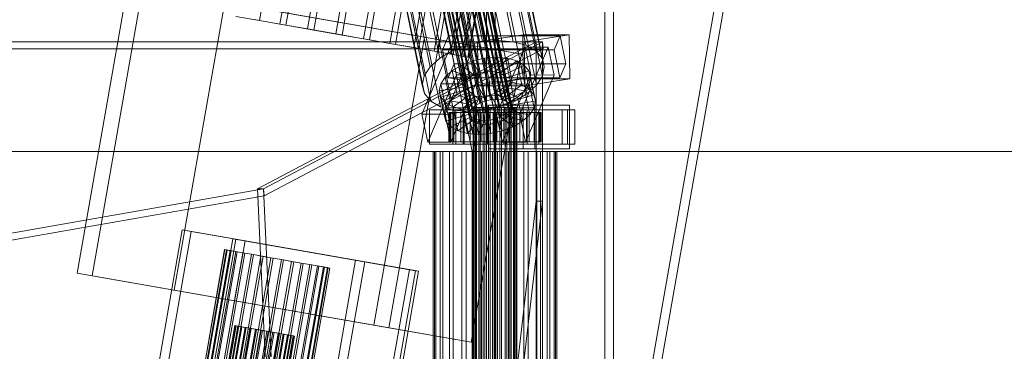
# Model space of a CAD drawing. Header units: millimetres. Extents: x -4395 to 65662, y -65530 to 6847.
# Tile 635 of 656: x 19931 to 20335, y -17952 to -17816. Entities that reach past the tile are written whole.
import ezdxf

# ---------------------------------------------------------------- set-up
doc = ezdxf.new("R2010")
doc.units = ezdxf.units.MM
for name, color, linetype, lineweight in [('superior_C02', 7, 'Continuous', 0), ('superior_C07', 7, 'Continuous', 0), ('superior_fines-r33-C07-C02', 7, 'Continuous', 0)]:
    doc.layers.add(name, color=color, linetype=linetype, lineweight=lineweight)

msp = doc.modelspace()

# ---------------------------------------------------------------- linework, layer by layer
at = {"layer": 'superior_C02'}
for p, q in [((20122.893, -17575), (20122.893, -18425)), ((20126.47, -18425), (20126.47, -17575)), ((20171.385, -18425), (20171.385, -17575)), ((20174.961, -17575), (20174.961, -18425)), ((20122.264, -17849.317), (20077.889, -17635.518)), ((20124.556, -17848.804), (20080.181, -17635.005)), ((20126.855, -17848.631), (20082.479, -17634.832)), ((20129.003, -17848.809), (20084.628, -17635.011)), ((20130.855, -17849.328), (20086.48, -17635.529)), ((20116.924, -17852.446), (20072.548, -17638.648)), ((20118.313, -17851.202), (20073.938, -17637.404)), ((20120.135, -17850.135), (20075.759, -17636.336)), ((20132.284, -17850.15), (20087.909, -17636.352)), ((20133.193, -17851.221), (20088.818, -17637.422)), ((20133.52, -17852.467), (20089.145, -17638.668)), ((20115.783, -17855.119), (20071.408, -17641.32)), ((20116.061, -17853.782), (20071.685, -17639.983)), ((20116.11, -17856.365), (20071.735, -17642.566)), ((20117.019, -17857.435), (20072.643, -17643.637)), ((20114.853, -17826.416), (20076.599, -17642.107)), ((20121.322, -17824.968), (20083.067, -17640.659)), ((20129.168, -17857.451), (20084.793, -17643.652)), ((20130.99, -17856.383), (20086.614, -17642.585)), ((20132.38, -17855.139), (20088.004, -17641.341)), ((20088.867, -17640.005), (20133.243, -17853.804)), ((20127.809, -17824.479), (20089.555, -17640.17)), ((20133.873, -17824.984), (20095.618, -17640.674)), ((20139.099, -17826.446), (20100.844, -17642.137)), ((20103.703, -17831.737), (20065.448, -17647.428)), ((20108.844, -17828.725), (20070.589, -17644.416)), ((20118.448, -17858.258), (20074.073, -17644.459)), ((20120.3, -17858.776), (20075.924, -17644.978)), ((20122.448, -17858.955), (20078.073, -17645.156)), ((20124.747, -17858.782), (20080.371, -17644.983)), ((20127.039, -17858.269), (20082.664, -17644.47)), ((20143.132, -17828.768), (20104.878, -17644.459)), ((20145.698, -17831.79), (20107.443, -17647.481)), ((20099.781, -17835.248), (20061.526, -17650.939)), ((20146.62, -17835.307), (20108.365, -17650.998)), ((20097.346, -17839.018), (20059.091, -17654.709)), ((20107.582, -17654.769), (20145.837, -17839.078)), ((20096.562, -17842.789), (20058.308, -17658.48)), ((20143.401, -17842.848), (20105.147, -17658.539)), ((20097.485, -17846.306), (20059.23, -17661.997)), ((20139.479, -17846.359), (20101.225, -17662.05)), ((20100.05, -17849.328), (20061.796, -17665.019)), ((20104.083, -17851.65), (20065.829, -17667.341)), ((20128.329, -17851.68), (20090.074, -17667.371)), ((20134.339, -17849.371), (20096.084, -17665.062)), ((20109.31, -17853.113), (20071.055, -17668.803)), ((20115.373, -17853.617), (20077.118, -17669.308)), ((20121.86, -17853.128), (20083.606, -17668.819)), ((20096.643, -17771.702), (20117.046, -17870)), ((20118.824, -17870), (20098.422, -17771.702)), ((20107.271, -17822.549), (20104.823, -17828.285)), ((20109.651, -17834.017), (20107.271, -17822.549)), ((20107.271, -17822.549), (20153.089, -17822.606)), ((20121.322, -17824.968), (20114.853, -17826.416)), ((20137.762, -17822.189), (20119.253, -17825.057)), ((20138.343, -17825.057), (20119.253, -17825.057)), ((20119.253, -17825.057), (20119.5, -17843.038)), ((20127.809, -17824.479), (20121.322, -17824.968)), ((20133.873, -17824.984), (20127.809, -17824.479)), ((20139.099, -17826.446), (20133.873, -17824.984)), ((20138.009, -17840.17), (20137.762, -17822.189)), ((20137.762, -17822.189), (20156.852, -17822.189)), ((20138.343, -17825.057), (20156.852, -17822.189)), ((20138.591, -17843.038), (20138.343, -17825.057)), ((20150.641, -17828.342), (20153.089, -17822.606)), ((20153.089, -17822.606), (20155.469, -17834.074)), ((20156.852, -17822.189), (20157.1, -17840.17)), ((20108.176, -17827.141), (20096.425, -17854.673)), ((20108.844, -17828.725), (20103.703, -17831.737)), ((20150.641, -17828.342), (20104.823, -17828.285)), ((20104.823, -17828.285), (20107.203, -17839.753)), ((20105.971, -17854.685), (20117.721, -17827.153)), ((20110.556, -17838.609), (20108.176, -17827.141)), ((20108.176, -17827.141), (20117.721, -17827.153)), ((20114.853, -17826.416), (20108.844, -17828.725)), ((20117.721, -17827.153), (20120.102, -17838.621)), ((20138.721, -17827.179), (20126.971, -17854.711)), ((20136.516, -17854.723), (20148.267, -17827.191)), ((20141.102, -17838.647), (20138.721, -17827.179)), ((20138.721, -17827.179), (20148.267, -17827.191)), ((20143.132, -17828.768), (20139.099, -17826.446)), ((20145.698, -17831.79), (20143.132, -17828.768)), ((20148.267, -17827.191), (20150.647, -17838.659)), ((20153.021, -17839.81), (20150.641, -17828.342)), ((20103.703, -17831.737), (20099.781, -17835.248)), ((20112.736, -17834.603), (20117.231, -17832.875)), ((20117.231, -17832.875), (20122.07, -17831.792)), ((20117.231, -17832.875), (20119.884, -17837.849)), ((20119.271, -17842.705), (20117.231, -17832.875)), ((20122.07, -17831.792), (20126.923, -17831.427)), ((20122.07, -17831.792), (20122.176, -17837.336)), ((20124.11, -17841.622), (20122.07, -17831.792)), ((20126.923, -17831.427), (20124.475, -17837.163)), ((20131.458, -17831.804), (20126.623, -17837.341)), ((20128.963, -17841.257), (20126.923, -17831.427)), ((20126.923, -17831.427), (20131.458, -17831.804)), ((20135.368, -17832.898), (20128.475, -17837.86)), ((20133.498, -17841.634), (20131.458, -17831.804)), ((20131.458, -17831.804), (20135.368, -17832.898)), ((20137.408, -17842.728), (20135.368, -17832.898)), ((20135.368, -17832.898), (20138.385, -17834.635)), ((20146.62, -17835.307), (20145.698, -17831.79)), ((20099.781, -17835.248), (20097.346, -17839.018)), ((20105.957, -17839.482), (20108.89, -17836.856)), ((20107.203, -17839.753), (20109.651, -17834.017)), ((20108.89, -17836.856), (20112.736, -17834.603)), ((20108.89, -17836.856), (20115.933, -17839.734)), ((20110.931, -17846.686), (20108.89, -17836.856)), ((20155.469, -17834.074), (20109.651, -17834.017)), ((20112.736, -17834.603), (20117.755, -17838.667)), ((20114.776, -17844.433), (20112.736, -17834.603)), ((20122.176, -17837.336), (20119.884, -17837.849)), ((20124.475, -17837.163), (20122.176, -17837.336)), ((20122.176, -17837.336), (20124.216, -17847.165)), ((20124.475, -17837.163), (20126.515, -17846.992)), ((20126.623, -17837.341), (20124.475, -17837.163)), ((20126.623, -17837.341), (20128.663, -17847.171)), ((20128.475, -17837.86), (20126.623, -17837.341)), ((20138.385, -17834.635), (20129.904, -17838.682)), ((20140.304, -17836.895), (20130.813, -17839.753)), ((20140.425, -17844.465), (20138.385, -17834.635)), ((20138.385, -17834.635), (20140.304, -17836.895)), ((20142.344, -17846.725), (20140.304, -17836.895)), ((20140.304, -17836.895), (20140.994, -17839.526)), ((20145.837, -17839.078), (20146.62, -17835.307)), ((20155.469, -17834.074), (20153.021, -17839.81)), ((20097.346, -17839.018), (20096.562, -17842.789)), ((20098.806, -17866.141), (20110.556, -17838.609)), ((20104.135, -17842.302), (20105.957, -17839.482)), ((20105.957, -17839.482), (20114.543, -17840.978)), ((20107.997, -17849.312), (20105.957, -17839.482)), ((20107.203, -17839.753), (20153.021, -17839.81)), ((20120.102, -17838.621), (20108.351, -17866.153)), ((20120.102, -17838.621), (20110.556, -17838.609)), ((20114.543, -17840.978), (20113.68, -17842.314)), ((20115.933, -17839.734), (20114.543, -17840.978)), ((20114.543, -17840.978), (20116.584, -17850.808)), ((20117.755, -17838.667), (20115.933, -17839.734)), ((20115.933, -17839.734), (20117.973, -17849.564)), ((20119.884, -17837.849), (20117.755, -17838.667)), ((20117.755, -17838.667), (20119.795, -17848.497)), ((20124.11, -17841.622), (20119.271, -17842.705)), ((20138.009, -17840.17), (20119.5, -17843.038)), ((20119.884, -17837.849), (20121.924, -17847.679)), ((20128.963, -17841.257), (20124.11, -17841.622)), ((20124.216, -17847.165), (20124.11, -17841.622)), ((20126.515, -17846.992), (20128.963, -17841.257)), ((20128.475, -17837.86), (20130.515, -17847.689)), ((20129.904, -17838.682), (20128.475, -17837.86)), ((20128.663, -17847.171), (20133.498, -17841.634)), ((20133.498, -17841.634), (20128.963, -17841.257)), ((20129.351, -17866.179), (20141.102, -17838.647)), ((20129.904, -17838.682), (20131.944, -17848.512)), ((20130.813, -17839.753), (20129.904, -17838.682)), ((20130.813, -17839.753), (20132.853, -17849.583)), ((20131.14, -17840.999), (20130.813, -17839.753)), ((20130.862, -17842.335), (20131.14, -17840.999)), ((20140.994, -17839.526), (20131.14, -17840.999)), ((20131.14, -17840.999), (20133.18, -17850.829)), ((20137.408, -17842.728), (20133.498, -17841.634)), ((20157.1, -17840.17), (20138.009, -17840.17)), ((20157.1, -17840.17), (20138.591, -17843.038)), ((20150.647, -17838.659), (20138.897, -17866.191)), ((20140.994, -17839.526), (20140.408, -17842.347)), ((20143.034, -17849.356), (20140.994, -17839.526)), ((20150.647, -17838.659), (20141.102, -17838.647)), ((20143.401, -17842.848), (20145.837, -17839.078)), ((20096.562, -17842.789), (20097.485, -17846.306)), ((20103.549, -17845.123), (20104.135, -17842.302)), ((20103.549, -17845.123), (20113.403, -17843.65)), ((20104.239, -17847.754), (20103.549, -17845.123)), ((20105.589, -17854.953), (20103.549, -17845.123)), ((20104.135, -17842.302), (20113.68, -17842.314)), ((20106.175, -17852.132), (20104.135, -17842.302)), ((20104.239, -17847.754), (20113.73, -17844.897)), ((20114.776, -17844.433), (20110.931, -17846.686)), ((20113.68, -17842.314), (20113.403, -17843.65)), ((20113.403, -17843.65), (20113.73, -17844.897)), ((20113.403, -17843.65), (20115.443, -17853.48)), ((20113.68, -17842.314), (20115.721, -17852.144)), ((20113.73, -17844.897), (20114.639, -17845.967)), ((20113.73, -17844.897), (20115.77, -17854.726)), ((20119.271, -17842.705), (20114.776, -17844.433)), ((20119.795, -17848.497), (20114.776, -17844.433)), ((20121.924, -17847.679), (20119.271, -17842.705)), ((20119.5, -17843.038), (20138.591, -17843.038)), ((20126.788, -17845.983), (20128.61, -17844.915)), ((20128.61, -17844.915), (20129.999, -17843.671)), ((20135.652, -17847.793), (20128.61, -17844.915)), ((20128.61, -17844.915), (20130.65, -17854.745)), ((20129.999, -17843.671), (20130.862, -17842.335)), ((20138.586, -17845.167), (20129.999, -17843.671)), ((20129.999, -17843.671), (20132.04, -17853.501)), ((20130.515, -17847.689), (20137.408, -17842.728)), ((20130.862, -17842.335), (20140.408, -17842.347)), ((20132.903, -17852.165), (20130.862, -17842.335)), ((20131.944, -17848.512), (20140.425, -17844.465)), ((20138.586, -17845.167), (20135.652, -17847.793)), ((20140.425, -17844.465), (20137.408, -17842.728)), ((20140.408, -17842.347), (20138.586, -17845.167)), ((20140.626, -17854.997), (20138.586, -17845.167)), ((20139.479, -17846.359), (20143.401, -17842.848)), ((20140.408, -17842.347), (20142.448, -17852.177)), ((20142.344, -17846.725), (20140.425, -17844.465)), ((20097.485, -17846.306), (20100.05, -17849.328)), ((20100.05, -17849.328), (20104.083, -17851.65)), ((20106.158, -17850.015), (20104.239, -17847.754)), ((20106.279, -17857.584), (20104.239, -17847.754)), ((20106.158, -17850.015), (20114.639, -17845.967)), ((20107.997, -17849.312), (20106.175, -17852.132)), ((20110.931, -17846.686), (20107.997, -17849.312)), ((20116.584, -17850.808), (20107.997, -17849.312)), ((20109.175, -17851.751), (20116.068, -17846.79)), ((20117.973, -17849.564), (20110.931, -17846.686)), ((20113.084, -17852.845), (20117.92, -17847.308)), ((20114.639, -17845.967), (20116.068, -17846.79)), ((20114.639, -17845.967), (20116.679, -17855.797)), ((20116.068, -17846.79), (20117.92, -17847.308)), ((20116.068, -17846.79), (20118.108, -17856.62)), ((20116.584, -17850.808), (20117.973, -17849.564)), ((20117.62, -17853.223), (20120.068, -17847.487)), ((20117.92, -17847.308), (20120.068, -17847.487)), ((20117.92, -17847.308), (20119.96, -17857.138)), ((20117.973, -17849.564), (20119.795, -17848.497)), ((20119.795, -17848.497), (20121.924, -17847.679)), ((20120.068, -17847.487), (20122.367, -17847.314)), ((20120.068, -17847.487), (20122.108, -17857.317)), ((20122.264, -17849.317), (20120.135, -17850.135)), ((20121.924, -17847.679), (20124.216, -17847.165)), ((20124.556, -17848.804), (20122.264, -17849.317)), ((20122.367, -17847.314), (20124.659, -17846.801)), ((20122.473, -17852.857), (20122.367, -17847.314)), ((20122.367, -17847.314), (20124.407, -17857.144)), ((20124.216, -17847.165), (20126.515, -17846.992)), ((20126.855, -17848.631), (20124.556, -17848.804)), ((20124.659, -17846.801), (20126.788, -17845.983)), ((20127.311, -17851.774), (20124.659, -17846.801)), ((20124.659, -17846.801), (20126.699, -17856.631)), ((20126.515, -17846.992), (20128.663, -17847.171)), ((20131.807, -17850.047), (20126.788, -17845.983)), ((20126.788, -17845.983), (20128.828, -17855.812)), ((20129.003, -17848.809), (20126.855, -17848.631)), ((20128.329, -17851.68), (20134.339, -17849.371)), ((20128.663, -17847.171), (20130.515, -17847.689)), ((20130.855, -17849.328), (20129.003, -17848.809)), ((20130.515, -17847.689), (20131.944, -17848.512)), ((20132.284, -17850.15), (20130.855, -17849.328)), ((20135.652, -17847.793), (20131.807, -17850.047)), ((20131.944, -17848.512), (20132.853, -17849.583)), ((20132.853, -17849.583), (20142.344, -17846.725)), ((20132.853, -17849.583), (20133.18, -17850.829)), ((20133.18, -17850.829), (20143.034, -17849.356)), ((20134.339, -17849.371), (20139.479, -17846.359)), ((20137.693, -17857.623), (20135.652, -17847.793)), ((20143.034, -17849.356), (20142.344, -17846.725)), ((20142.448, -17852.177), (20143.034, -17849.356)), ((20109.039, -17853), (20099.494, -17853)), ((20099.494, -17853), (20099.494, -17867)), ((20113.8, -17853), (20099.494, -17853)), ((20104.083, -17851.65), (20109.31, -17853.113)), ((20106.175, -17852.132), (20105.589, -17854.953)), ((20115.443, -17853.48), (20105.589, -17854.953)), ((20109.175, -17851.751), (20106.158, -17850.015)), ((20108.198, -17859.844), (20106.158, -17850.015)), ((20115.721, -17852.144), (20106.175, -17852.132)), ((20109.039, -17867), (20109.039, -17853)), ((20109.039, -17853), (20123.346, -17853)), ((20113.084, -17852.845), (20109.175, -17851.751)), ((20111.215, -17861.581), (20109.175, -17851.751)), ((20109.31, -17853.113), (20115.373, -17853.617)), ((20156.159, -17853), (20110.341, -17853)), ((20110.341, -17853), (20110.341, -17867)), ((20113.321, -17853), (20110.341, -17853)), ((20117.62, -17853.223), (20113.084, -17852.845)), ((20115.125, -17862.675), (20113.084, -17852.845)), ((20113.321, -17867), (20113.321, -17853)), ((20113.321, -17853), (20159.14, -17853)), ((20113.8, -17867), (20113.8, -17853)), ((20113.8, -17853), (20123.346, -17853)), ((20115.373, -17853.617), (20121.86, -17853.128)), ((20115.443, -17853.48), (20115.721, -17852.144)), ((20115.77, -17854.726), (20115.443, -17853.48)), ((20115.721, -17852.144), (20116.584, -17850.808)), ((20116.061, -17853.782), (20115.783, -17855.119)), ((20116.924, -17852.446), (20116.061, -17853.782)), ((20118.313, -17851.202), (20116.924, -17852.446)), ((20117.613, -17852), (20117.402, -17852)), ((20117.402, -17852), (20117.804, -17852)), ((20117.402, -18148), (20117.402, -17852)), ((20118.423, -17852), (20117.613, -17852)), ((20117.613, -18148), (20117.613, -17852)), ((20122.473, -17852.857), (20117.62, -17853.223)), ((20119.66, -17863.052), (20117.62, -17853.223)), ((20117.804, -17852), (20118.791, -17852)), ((20117.804, -18148), (20117.804, -17852)), ((20120.135, -17850.135), (20118.313, -17851.202)), ((20119.776, -17852), (20118.423, -17852)), ((20118.423, -18148), (20118.423, -17852)), ((20118.791, -17852), (20120.296, -17852)), ((20118.791, -18148), (20118.791, -17852)), ((20121.58, -17852), (20119.776, -17852)), ((20119.776, -18148), (20119.776, -17852)), ((20120.296, -17852), (20122.217, -17852)), ((20120.296, -18148), (20120.296, -17852)), ((20123.712, -17852), (20121.58, -17852)), ((20121.58, -18148), (20121.58, -17852)), ((20121.86, -17853.128), (20128.329, -17851.68)), ((20122.217, -17852), (20124.422, -17852)), ((20122.217, -18148), (20122.217, -17852)), ((20127.311, -17851.774), (20122.473, -17852.857)), ((20124.513, -17862.687), (20122.473, -17852.857)), ((20123.346, -17853), (20123.346, -17867)), ((20142.795, -17851), (20123.704, -17851)), ((20123.704, -17851), (20123.704, -17869)), ((20137.892, -17851), (20123.704, -17851)), ((20126.027, -17852), (20123.712, -17852)), ((20123.712, -18148), (20123.712, -17852)), ((20124.422, -17852), (20126.762, -17852)), ((20124.422, -18148), (20124.422, -17852)), ((20128.367, -17852), (20126.027, -17852)), ((20126.027, -18148), (20126.027, -17852)), ((20126.762, -17852), (20129.077, -17852)), ((20126.762, -18148), (20126.762, -17852)), ((20131.807, -17850.047), (20127.311, -17851.774)), ((20129.352, -17861.604), (20127.311, -17851.774)), ((20130.573, -17852), (20128.367, -17852)), ((20128.367, -18148), (20128.367, -17852)), ((20129.077, -17852), (20131.209, -17852)), ((20129.077, -18148), (20129.077, -17852)), ((20139.585, -17853), (20130.04, -17853)), ((20130.04, -17853), (20130.04, -17867)), ((20144.346, -17853), (20130.04, -17853)), ((20132.493, -17852), (20130.573, -17852)), ((20130.573, -18148), (20130.573, -17852)), ((20132.04, -17853.501), (20130.65, -17854.745)), ((20131.209, -17852), (20133.013, -17852)), ((20131.209, -18148), (20131.209, -17852)), ((20133.847, -17859.877), (20131.807, -17850.047)), ((20132.903, -17852.165), (20132.04, -17853.501)), ((20132.04, -17853.501), (20140.626, -17854.997)), ((20133.193, -17851.221), (20132.284, -17850.15)), ((20132.38, -17855.139), (20133.243, -17853.804)), ((20133.999, -17852), (20132.493, -17852)), ((20132.493, -18148), (20132.493, -17852)), ((20133.18, -17850.829), (20132.903, -17852.165)), ((20142.448, -17852.177), (20132.903, -17852.165)), ((20133.013, -17852), (20134.366, -17852)), ((20133.013, -18148), (20133.013, -17852)), ((20133.52, -17852.467), (20133.193, -17851.221)), ((20133.243, -17853.804), (20133.52, -17852.467)), ((20134.986, -17852), (20133.999, -17852)), ((20133.999, -18148), (20133.999, -17852)), ((20134.366, -17852), (20135.176, -17852)), ((20134.366, -18148), (20134.366, -17852)), ((20135.387, -17852), (20134.986, -17852)), ((20134.986, -17852), (20134.986, -18148)), ((20135.176, -17852), (20135.387, -17852)), ((20135.176, -18148), (20135.176, -17852)), ((20135.387, -18148), (20135.387, -17852)), ((20137.892, -17869), (20137.892, -17851)), ((20137.892, -17851), (20156.983, -17851)), ((20139.585, -17867), (20139.585, -17853)), ((20139.585, -17853), (20153.892, -17853)), ((20140.626, -17854.997), (20142.448, -17852.177)), ((20142.795, -17869), (20142.795, -17851)), ((20142.795, -17851), (20156.983, -17851)), ((20144.346, -17867), (20144.346, -17853)), ((20144.346, -17853), (20153.892, -17853)), ((20153.892, -17853), (20153.892, -17867)), ((20156.159, -17867), (20156.159, -17853)), ((20156.159, -17853), (20159.14, -17853)), ((20156.983, -17851), (20156.983, -17869)), ((20159.14, -17853), (20159.14, -17867)), ((20105.971, -17854.685), (20096.425, -17854.673)), ((20096.425, -17854.673), (20098.806, -17866.141)), ((20105.589, -17854.953), (20106.279, -17857.584)), ((20108.351, -17866.153), (20105.971, -17854.685)), ((20115.77, -17854.726), (20106.279, -17857.584)), ((20106.279, -17857.584), (20108.198, -17859.844)), ((20107.857, -17854), (20107.411, -17854)), ((20107.411, -17854), (20117.402, -17854)), ((20107.411, -17866), (20107.411, -17854)), ((20107.411, -17854), (20108.258, -17854)), ((20109.566, -17854), (20107.857, -17854)), ((20107.857, -17854), (20117.613, -17854)), ((20107.857, -17866), (20107.857, -17854)), ((20116.679, -17855.797), (20108.198, -17859.844)), ((20108.258, -17854), (20117.804, -17854)), ((20108.258, -17866), (20108.258, -17854)), ((20108.258, -17854), (20110.342, -17854)), ((20112.422, -17854), (20109.566, -17854)), ((20109.566, -17854), (20118.423, -17854)), ((20109.566, -17866), (20109.566, -17854)), ((20110.342, -17854), (20118.791, -17854)), ((20110.342, -17866), (20110.342, -17854)), ((20110.342, -17854), (20113.52, -17854)), ((20118.108, -17856.62), (20111.215, -17861.581)), ((20116.231, -17854), (20112.422, -17854)), ((20112.422, -17854), (20119.776, -17854)), ((20112.422, -17866), (20112.422, -17854)), ((20113.52, -17854), (20120.296, -17854)), ((20113.52, -17866), (20113.52, -17854)), ((20113.52, -17854), (20117.575, -17854)), ((20119.96, -17857.138), (20115.125, -17862.675)), ((20116.679, -17855.797), (20115.77, -17854.726)), ((20115.783, -17855.119), (20116.11, -17856.365)), ((20116.11, -17856.365), (20117.019, -17857.435)), ((20120.732, -17854), (20116.231, -17854)), ((20116.231, -17854), (20121.58, -17854)), ((20116.231, -17866), (20116.231, -17854)), ((20118.108, -17856.62), (20116.679, -17855.797)), ((20117.019, -17857.435), (20118.448, -17858.258)), ((20117.402, -17854), (20117.613, -17854)), ((20117.402, -17854), (20117.402, -17866)), ((20117.804, -17854), (20117.402, -17854)), ((20117.575, -17854), (20122.217, -17854)), ((20117.575, -17866), (20117.575, -17854)), ((20117.575, -17854), (20122.231, -17854)), ((20117.613, -17854), (20118.423, -17854)), ((20117.613, -17854), (20117.613, -17866)), ((20117.804, -17854), (20117.804, -17866)), ((20118.791, -17854), (20117.804, -17854)), ((20119.96, -17857.138), (20118.108, -17856.62)), ((20118.423, -17854), (20119.776, -17854)), ((20118.423, -17854), (20118.423, -17866)), ((20118.791, -17854), (20118.791, -17866)), ((20120.296, -17854), (20118.791, -17854)), ((20122.108, -17857.317), (20119.66, -17863.052)), ((20119.776, -17854), (20121.58, -17854)), ((20119.776, -17854), (20119.776, -17866)), ((20122.108, -17857.317), (20119.96, -17857.138)), ((20120.296, -17854), (20120.296, -17866)), ((20122.217, -17854), (20120.296, -17854)), ((20125.619, -17854), (20120.732, -17854)), ((20120.732, -17854), (20123.712, -17854)), ((20120.732, -17866), (20120.732, -17854)), ((20121.58, -17854), (20123.712, -17854)), ((20121.58, -17854), (20121.58, -17866)), ((20124.407, -17857.144), (20122.108, -17857.317)), ((20122.217, -17854), (20122.217, -17866)), ((20124.422, -17854), (20122.217, -17854)), ((20122.231, -17854), (20124.422, -17854)), ((20122.231, -17866), (20122.231, -17854)), ((20122.231, -17854), (20127.171, -17854)), ((20123.712, -17854), (20126.027, -17854)), ((20123.712, -17854), (20123.712, -17866)), ((20126.699, -17856.631), (20124.407, -17857.144)), ((20124.407, -17857.144), (20124.513, -17862.687)), ((20124.422, -17854), (20124.422, -17866)), ((20126.762, -17854), (20124.422, -17854)), ((20130.559, -17854), (20125.619, -17854)), ((20125.619, -17854), (20126.027, -17854)), ((20125.619, -17866), (20125.619, -17854)), ((20126.027, -17854), (20128.367, -17854)), ((20126.027, -17854), (20126.027, -17866)), ((20128.828, -17855.812), (20126.699, -17856.631)), ((20126.699, -17856.631), (20129.352, -17861.604)), ((20127.171, -17854), (20126.762, -17854)), ((20126.762, -17854), (20126.762, -17866)), ((20129.077, -17854), (20126.762, -17854)), ((20136.516, -17854.723), (20126.971, -17854.711)), ((20126.971, -17854.711), (20129.351, -17866.179)), ((20127.039, -17858.269), (20129.168, -17857.451)), ((20127.171, -17866), (20127.171, -17854)), ((20127.171, -17854), (20132.058, -17854)), ((20130.559, -17854), (20128.367, -17854)), ((20128.367, -17854), (20130.573, -17854)), ((20128.367, -17854), (20128.367, -17866)), ((20130.65, -17854.745), (20128.828, -17855.812)), ((20128.828, -17855.812), (20133.847, -17859.877)), ((20132.058, -17854), (20129.077, -17854)), ((20129.077, -17854), (20129.077, -17866)), ((20131.209, -17854), (20129.077, -17854)), ((20129.168, -17857.451), (20130.99, -17856.383)), ((20135.215, -17854), (20130.559, -17854)), ((20130.559, -17866), (20130.559, -17854)), ((20135.215, -17854), (20130.573, -17854)), ((20130.573, -17854), (20132.493, -17854)), ((20130.573, -17854), (20130.573, -17866)), ((20130.65, -17854.745), (20137.693, -17857.623)), ((20130.99, -17856.383), (20132.38, -17855.139)), ((20136.559, -17854), (20131.209, -17854)), ((20131.209, -17854), (20131.209, -17866)), ((20133.013, -17854), (20131.209, -17854)), ((20132.058, -17866), (20132.058, -17854)), ((20132.058, -17854), (20136.559, -17854)), ((20139.27, -17854), (20132.493, -17854)), ((20132.493, -17854), (20133.999, -17854)), ((20132.493, -17854), (20132.493, -17866)), ((20140.367, -17854), (20133.013, -17854)), ((20133.013, -17854), (20133.013, -17866)), ((20134.366, -17854), (20133.013, -17854)), ((20133.847, -17859.877), (20137.693, -17857.623)), ((20142.447, -17854), (20133.999, -17854)), ((20133.999, -17854), (20134.986, -17854)), ((20133.999, -17854), (20133.999, -17866)), ((20143.223, -17854), (20134.366, -17854)), ((20134.366, -17854), (20134.366, -17866)), ((20135.176, -17854), (20134.366, -17854)), ((20134.986, -17854), (20144.531, -17854)), ((20134.986, -17866), (20134.986, -17854)), ((20134.986, -17854), (20135.387, -17854)), ((20144.933, -17854), (20135.176, -17854)), ((20135.176, -17854), (20135.176, -17866)), ((20135.387, -17854), (20135.176, -17854)), ((20139.27, -17854), (20135.215, -17854)), ((20135.215, -17866), (20135.215, -17854)), ((20145.379, -17854), (20135.387, -17854)), ((20135.387, -17854), (20135.387, -17866)), ((20138.897, -17866.191), (20136.516, -17854.723)), ((20136.559, -17866), (20136.559, -17854)), ((20136.559, -17854), (20140.367, -17854)), ((20137.693, -17857.623), (20140.626, -17854.997)), ((20142.447, -17854), (20139.27, -17854)), ((20139.27, -17866), (20139.27, -17854)), ((20140.367, -17866), (20140.367, -17854)), ((20140.367, -17854), (20143.223, -17854)), ((20144.531, -17854), (20142.447, -17854)), ((20142.447, -17866), (20142.447, -17854)), ((20143.223, -17866), (20143.223, -17854)), ((20143.223, -17854), (20144.933, -17854)), ((20144.531, -17854), (20144.531, -17866)), ((20145.379, -17854), (20144.531, -17854)), ((20144.933, -17866), (20144.933, -17854)), ((20144.933, -17854), (20145.379, -17854)), ((20145.379, -17866), (20145.379, -17854)), ((20108.198, -17859.844), (20111.215, -17861.581)), ((20111.215, -17861.581), (20115.125, -17862.675)), ((20118.448, -17858.258), (20120.3, -17858.776)), ((20120.3, -17858.776), (20122.448, -17858.955)), ((20122.448, -17858.955), (20124.747, -17858.782)), ((20124.513, -17862.687), (20129.352, -17861.604)), ((20124.747, -17858.782), (20127.039, -17858.269)), ((20129.352, -17861.604), (20133.847, -17859.877)), ((20117.402, -17866), (20107.411, -17866)), ((20107.411, -17866), (20107.857, -17866)), ((20108.258, -17866), (20107.411, -17866)), ((20117.613, -17866), (20107.857, -17866)), ((20107.857, -17866), (20109.566, -17866)), ((20117.804, -17866), (20108.258, -17866)), ((20110.342, -17866), (20108.258, -17866)), ((20118.423, -17866), (20109.566, -17866)), ((20109.566, -17866), (20112.422, -17866)), ((20118.791, -17866), (20110.342, -17866)), ((20113.52, -17866), (20110.342, -17866)), ((20119.776, -17866), (20112.422, -17866)), ((20112.422, -17866), (20116.231, -17866)), ((20120.296, -17866), (20113.52, -17866)), ((20117.575, -17866), (20113.52, -17866)), ((20115.125, -17862.675), (20119.66, -17863.052)), ((20121.58, -17866), (20116.231, -17866)), ((20116.231, -17866), (20120.732, -17866)), ((20117.613, -17866), (20117.402, -17866)), ((20117.402, -17866), (20117.804, -17866)), ((20122.217, -17866), (20117.575, -17866)), ((20122.231, -17866), (20117.575, -17866)), ((20118.423, -17866), (20117.613, -17866)), ((20117.804, -17866), (20118.791, -17866)), ((20119.776, -17866), (20118.423, -17866)), ((20118.791, -17866), (20120.296, -17866)), ((20119.66, -17863.052), (20124.513, -17862.687)), ((20121.58, -17866), (20119.776, -17866)), ((20120.296, -17866), (20122.217, -17866)), ((20123.712, -17866), (20120.732, -17866)), ((20120.732, -17866), (20125.619, -17866)), ((20123.712, -17866), (20121.58, -17866)), ((20122.217, -17866), (20124.422, -17866)), ((20124.422, -17866), (20122.231, -17866)), ((20127.171, -17866), (20122.231, -17866)), ((20126.027, -17866), (20123.712, -17866)), ((20124.422, -17866), (20126.762, -17866)), ((20126.027, -17866), (20125.619, -17866)), ((20125.619, -17866), (20130.559, -17866)), ((20128.367, -17866), (20126.027, -17866)), ((20126.762, -17866), (20127.171, -17866)), ((20126.762, -17866), (20129.077, -17866)), ((20132.058, -17866), (20127.171, -17866)), ((20130.573, -17866), (20128.367, -17866)), ((20128.367, -17866), (20130.559, -17866)), ((20129.077, -17866), (20132.058, -17866)), ((20129.077, -17866), (20131.209, -17866)), ((20130.559, -17866), (20135.215, -17866)), ((20132.493, -17866), (20130.573, -17866)), ((20130.573, -17866), (20135.215, -17866)), ((20131.209, -17866), (20136.559, -17866)), ((20131.209, -17866), (20133.013, -17866)), ((20136.559, -17866), (20132.058, -17866)), ((20133.999, -17866), (20132.493, -17866)), ((20132.493, -17866), (20139.27, -17866)), ((20133.013, -17866), (20140.367, -17866)), ((20133.013, -17866), (20134.366, -17866)), ((20134.986, -17866), (20133.999, -17866)), ((20133.999, -17866), (20142.447, -17866)), ((20134.366, -17866), (20143.223, -17866)), ((20134.366, -17866), (20135.176, -17866)), ((20144.531, -17866), (20134.986, -17866)), ((20135.387, -17866), (20134.986, -17866)), ((20135.176, -17866), (20144.933, -17866)), ((20135.176, -17866), (20135.387, -17866)), ((20135.215, -17866), (20139.27, -17866)), ((20135.387, -17866), (20145.379, -17866)), ((20140.367, -17866), (20136.559, -17866)), ((20139.27, -17866), (20142.447, -17866)), ((20143.223, -17866), (20140.367, -17866)), ((20142.447, -17866), (20144.531, -17866)), ((20144.933, -17866), (20143.223, -17866)), ((20144.531, -17866), (20145.379, -17866)), ((20145.379, -17866), (20144.933, -17866)), ((19181.088, -17870), (20117.046, -17870)), ((20118.824, -17870), (19182.867, -17870)), ((20098.806, -17866.141), (20108.351, -17866.153)), ((20099.494, -17867), (20109.039, -17867)), ((20099.494, -17867), (20113.8, -17867)), ((20101.612, -17870), (20101.016, -17870)), ((20101.016, -17870), (20102.149, -17870)), ((20101.016, -18130), (20101.016, -17870)), ((20103.897, -17870), (20101.612, -17870)), ((20101.612, -18130), (20101.612, -17870)), ((20102.149, -17870), (20104.935, -17870)), ((20102.149, -18130), (20102.149, -17870)), ((20107.716, -17870), (20103.897, -17870)), ((20103.897, -18130), (20103.897, -17870)), ((20104.935, -17870), (20109.183, -17870)), ((20104.935, -18130), (20104.935, -17870)), ((20112.807, -17870), (20107.716, -17870)), ((20107.716, -18130), (20107.716, -17870)), ((20123.346, -17867), (20109.039, -17867)), ((20109.183, -17870), (20114.604, -17870)), ((20109.183, -18130), (20109.183, -17870)), ((20110.341, -17867), (20156.159, -17867)), ((20110.341, -17867), (20113.321, -17867)), ((20118.824, -17870), (20112.807, -17870)), ((20112.807, -18130), (20112.807, -17870)), ((20159.14, -17867), (20113.321, -17867)), ((20123.346, -17867), (20113.8, -17867)), ((20114.604, -17870), (20120.828, -17870)), ((20114.604, -18130), (20114.604, -17870)), ((20117.046, -17870), (20117.046, -18000)), ((20117.046, -17870), (21053.003, -17870)), ((20118.824, -18000), (20118.824, -17870)), ((21054.781, -17870), (20118.824, -17870)), ((20125.357, -17870), (20118.824, -17870)), ((20118.824, -18130), (20118.824, -17870)), ((20120.828, -17870), (20127.432, -17870)), ((20120.828, -18130), (20120.828, -17870)), ((20123.704, -17869), (20142.795, -17869)), ((20137.892, -17869), (20123.704, -17869)), ((20131.961, -17870), (20125.357, -17870)), ((20125.357, -18130), (20125.357, -17870)), ((20127.432, -17870), (20133.965, -17870)), ((20127.432, -18130), (20127.432, -17870)), ((20129.351, -17866.179), (20138.897, -17866.191)), ((20130.04, -17867), (20139.585, -17867)), ((20130.04, -17867), (20144.346, -17867)), ((20138.186, -17870), (20131.961, -17870)), ((20131.961, -18130), (20131.961, -17870)), ((20133.965, -17870), (20139.982, -17870)), ((20133.965, -18130), (20133.965, -17870)), ((20156.983, -17869), (20137.892, -17869)), ((20143.607, -17870), (20138.186, -17870)), ((20138.186, -18130), (20138.186, -17870)), ((20153.892, -17867), (20139.585, -17867)), ((20139.982, -17870), (20145.074, -17870)), ((20139.982, -18130), (20139.982, -17870)), ((20156.983, -17869), (20142.795, -17869)), ((20147.855, -17870), (20143.607, -17870)), ((20143.607, -18130), (20143.607, -17870)), ((20153.892, -17867), (20144.346, -17867)), ((20145.074, -17870), (20148.892, -17870)), ((20145.074, -18130), (20145.074, -17870)), ((20150.64, -17870), (20147.855, -17870)), ((20147.855, -18130), (20147.855, -17870)), ((20148.892, -17870), (20151.177, -17870)), ((20148.892, -18130), (20148.892, -17870)), ((20151.773, -17870), (20150.64, -17870)), ((20150.64, -17870), (20150.64, -18130)), ((20151.177, -17870), (20151.773, -17870)), ((20151.177, -18130), (20151.177, -17870)), ((20151.773, -18130), (20151.773, -17870)), ((20159.14, -17867), (20156.159, -17867))]:
    msp.add_line(p, q, dxfattribs=at)
at = {"layer": 'superior_C07'}
for p, q in [((20059.219, -17648.89), (20029.863, -17816.336)), ((20067.559, -17650.352), (20038.203, -17817.798)), ((20070.017, -17650.783), (20040.661, -17818.229)), ((20078.87, -17652.335), (20049.514, -17819.781)), ((20081.426, -17652.783), (20052.07, -17820.229)), ((20090.453, -17654.365), (20061.096, -17821.812)), ((20093.008, -17654.813), (20063.652, -17822.26)), ((20101.862, -17656.366), (20072.506, -17823.812)), ((20104.319, -17656.796), (20074.963, -17824.243)), ((20112.659, -17658.258), (20083.303, -17825.705)), ((20114.924, -17658.656), (20085.568, -17826.102)), ((20122.429, -17659.971), (20093.073, -17827.418)), ((20124.415, -17660.319), (20095.059, -17827.766)), ((20130.798, -17661.438), (20101.442, -17828.885)), ((20132.427, -17661.724), (20103.071, -17829.17)), ((20137.442, -17662.603), (20108.086, -17830.05)), ((20138.653, -17662.816), (20109.296, -17830.262)), ((20142.107, -17663.421), (20112.751, -17830.867)), ((20142.852, -17663.552), (20113.496, -17830.998)), ((20144.613, -17663.861), (20115.257, -17831.307)), ((20144.865, -17663.905), (20115.509, -17831.351)), ((20234.98, -17705.085), (20177.995, -18030.127)), ((20181.671, -18030.772), (20238.656, -17705.729)), ((19955.045, -17919.973), (19975.767, -17801.776)), ((19981.894, -17802.85), (19961.172, -17921.047)), ((19975.767, -17801.776), (20097.464, -17823.111)), ((20103.591, -17824.185), (19981.894, -17802.85)), ((20015.591, -17808.757), (19994.869, -17926.955)), ((20137.288, -17830.093), (20015.591, -17808.757)), ((20020.093, -17814.623), (20029.863, -17816.336)), ((20038.203, -17817.798), (20027.598, -17815.939)), ((20029.863, -17816.336), (20040.661, -17818.229)), ((20049.514, -17819.781), (20038.203, -17817.798)), ((20040.661, -17818.229), (20052.07, -17820.229)), ((20061.096, -17821.812), (20049.514, -17819.781)), ((20052.07, -17820.229), (20063.652, -17822.26)), ((20072.506, -17823.812), (20061.096, -17821.812)), ((20063.652, -17822.26), (20074.963, -17824.243)), ((20083.303, -17825.705), (20072.506, -17823.812)), ((20074.963, -17824.243), (20085.568, -17826.102)), ((20097.464, -17823.111), (20076.742, -17941.308)), ((20082.869, -17942.383), (20103.591, -17824.185)), ((20103.591, -17824.185), (20097.464, -17823.111)), ((20137.288, -17830.093), (20103.591, -17824.185)), ((20093.073, -17827.418), (20083.303, -17825.705)), ((20085.568, -17826.102), (20095.059, -17827.766)), ((20101.442, -17828.885), (20093.073, -17827.418)), ((20095.059, -17827.766), (20103.071, -17829.17)), ((20108.086, -17830.05), (20101.442, -17828.885)), ((20103.071, -17829.17), (20109.296, -17830.262)), ((20112.751, -17830.867), (20108.086, -17830.05)), ((20109.296, -17830.262), (20113.496, -17830.998)), ((20115.257, -17831.307), (20112.751, -17830.867)), ((20113.496, -17830.998), (20115.509, -17831.351)), ((20115.509, -17831.351), (20115.257, -17831.307)), ((20116.566, -17948.29), (20137.288, -17830.093)), ((19980.814, -18000.635), (19998.082, -17902.137)), ((19998.082, -17902.137), (20001.827, -17902.793)), ((19998.082, -17902.137), (20020.139, -17906.004)), ((20001.827, -17902.793), (19984.559, -18001.291)), ((20001.645, -18004.287), (20018.913, -17905.789)), ((20023.883, -17906.66), (20001.827, -17902.793)), ((20020.139, -17906.004), (20002.87, -18004.501)), ((20018.913, -17905.789), (20093.804, -17918.918)), ((20018.913, -17905.789), (20020.139, -17906.004)), ((20023.883, -17906.66), (20020.139, -17906.004)), ((20095.029, -17919.133), (20020.139, -17906.004)), ((20015.509, -17910.268), (20001.694, -17989.066)), ((20015.601, -17910.284), (20001.786, -17989.083)), ((20016.247, -17910.398), (20002.432, -17989.196)), ((20002.705, -17989.244), (20016.52, -17910.445)), ((20006.615, -18005.158), (20023.883, -17906.66)), ((20015.601, -17910.284), (20015.509, -17910.268)), ((20015.509, -17910.268), (20016.247, -17910.398)), ((20016.52, -17910.445), (20015.601, -17910.284)), ((20016.247, -17910.398), (20017.787, -17910.668)), ((20018.231, -17910.745), (20016.52, -17910.445)), ((20017.787, -17910.668), (20003.972, -17989.466)), ((20018.231, -17910.745), (20004.416, -17989.544)), ((20020.069, -17911.068), (20006.255, -17989.866)), ((20020.667, -17911.172), (20006.852, -17989.971)), ((20023.007, -17911.583), (20009.193, -17990.381)), ((20023.735, -17911.71), (20009.921, -17990.509)), ((20026.487, -17912.193), (20012.673, -17990.991)), ((20027.318, -17912.338), (20013.503, -17991.137)), ((20030.375, -17912.875), (20016.561, -17991.673)), ((20031.277, -17913.033), (20017.462, -17991.831)), ((20017.787, -17910.668), (20020.069, -17911.068)), ((20020.667, -17911.172), (20018.231, -17910.745)), ((20020.069, -17911.068), (20023.007, -17911.583)), ((20023.735, -17911.71), (20020.667, -17911.172)), ((20034.523, -17913.602), (20020.708, -17992.4)), ((20035.46, -17913.766), (20021.645, -17992.564)), ((20023.007, -17911.583), (20026.487, -17912.193)), ((20027.318, -17912.338), (20023.735, -17911.71)), ((20038.77, -17914.346), (20024.955, -17993.144)), ((20039.707, -17914.51), (20025.892, -17993.309)), ((20026.487, -17912.193), (20030.375, -17912.875)), ((20031.277, -17913.033), (20027.318, -17912.338)), ((20030.375, -17912.875), (20034.523, -17913.602)), ((20035.46, -17913.766), (20031.277, -17913.033)), ((20034.523, -17913.602), (20038.77, -17914.346)), ((20039.707, -17914.51), (20035.46, -17913.766)), ((20038.77, -17914.346), (20042.953, -17915.08)), ((20043.854, -17915.238), (20039.707, -17914.51)), ((20042.953, -17915.08), (20029.139, -17993.878)), ((20043.854, -17915.238), (20030.04, -17994.036)), ((20046.912, -17915.774), (20033.098, -17994.572)), ((20047.743, -17915.919), (20033.928, -17994.717)), ((20050.495, -17916.402), (20036.68, -17995.2)), ((20051.223, -17916.529), (20037.408, -17995.328)), ((20053.563, -17916.94), (20039.748, -17995.738)), ((20054.16, -17917.044), (20040.346, -17995.843)), ((20055.999, -17917.367), (20042.185, -17996.165)), ((20056.443, -17917.445), (20042.629, -17996.243)), ((20042.953, -17915.08), (20046.912, -17915.774)), ((20047.743, -17915.919), (20043.854, -17915.238)), ((20057.71, -17917.667), (20043.895, -17996.465)), ((20057.983, -17917.715), (20044.168, -17996.513)), ((20058.629, -17917.828), (20044.814, -17996.626)), ((20058.721, -17917.844), (20044.907, -17996.642)), ((20046.912, -17915.774), (20050.495, -17916.402)), ((20051.223, -17916.529), (20047.743, -17915.919)), ((20050.495, -17916.402), (20053.563, -17916.94)), ((20054.16, -17917.044), (20051.223, -17916.529)), ((20051.96, -18013.108), (20069.228, -17914.61)), ((20053.563, -17916.94), (20055.999, -17917.367)), ((20056.443, -17917.445), (20054.16, -17917.044)), ((20072.973, -17915.266), (20055.705, -18013.764)), ((20055.999, -17917.367), (20057.71, -17917.667)), ((20057.983, -17917.715), (20056.443, -17917.445)), ((20057.71, -17917.667), (20058.629, -17917.828)), ((20058.721, -17917.844), (20057.983, -17917.715)), ((20058.629, -17917.828), (20058.721, -17917.844)), ((20069.228, -17914.61), (20072.973, -17915.266)), ((20069.228, -17914.61), (20091.285, -17918.477)), ((20095.029, -17919.133), (20072.973, -17915.266)), ((20091.285, -17918.477), (20074.016, -18016.974)), ((20095.029, -17919.133), (20091.285, -17918.477)), ((20076.742, -17941.308), (19955.045, -17919.973)), ((19955.045, -17919.973), (19961.172, -17921.047)), ((19961.172, -17921.047), (20082.869, -17942.383)), ((19961.172, -17921.047), (19994.869, -17926.955)), ((20093.804, -17918.918), (20076.535, -18017.416)), ((20077.761, -18017.631), (20095.029, -17919.133)), ((20095.029, -17919.133), (20093.804, -17918.918)), ((19994.869, -17926.955), (20116.566, -17948.29)), ((20019.658, -17941.453), (19936.771, -18414.242)), ((20019.711, -17941.462), (19936.823, -18414.252)), ((20020.077, -17941.527), (19937.19, -18414.316)), ((19937.345, -18414.343), (20020.233, -17941.554)), ((20020.952, -17941.68), (19938.065, -18414.469)), ((20021.205, -17941.724), (19938.317, -18414.514)), ((20022.249, -17941.907), (19939.362, -18414.697)), ((20022.589, -17941.967), (19939.701, -18414.756)), ((20023.919, -17942.2), (19941.031, -18414.989)), ((20024.332, -17942.273), (19941.445, -18415.062)), ((20025.896, -17942.547), (19943.008, -18415.336)), ((20026.368, -17942.629), (19943.48, -18415.419)), ((20019.711, -17941.462), (20019.658, -17941.453)), ((20019.658, -17941.453), (20020.077, -17941.527)), ((20020.233, -17941.554), (20019.711, -17941.462)), ((20020.077, -17941.527), (20020.952, -17941.68)), ((20021.205, -17941.724), (20020.233, -17941.554)), ((20020.952, -17941.68), (20022.249, -17941.907)), ((20022.589, -17941.967), (20021.205, -17941.724)), ((20022.249, -17941.907), (20023.919, -17942.2)), ((20024.332, -17942.273), (20022.589, -17941.967)), ((20023.919, -17942.2), (20025.896, -17942.547)), ((20026.368, -17942.629), (20024.332, -17942.273)), ((20025.896, -17942.547), (20028.105, -17942.934)), ((20028.617, -17943.024), (20026.368, -17942.629)), ((20076.742, -17941.308), (20082.869, -17942.383)), ((20082.869, -17942.383), (20116.566, -17948.29)), ((20028.105, -17942.934), (19945.218, -18415.723)), ((20028.617, -17943.024), (19945.73, -18415.813)), ((20030.462, -17943.347), (19947.574, -18416.136)), ((20030.994, -17943.441), (19948.107, -18416.23)), ((20032.875, -17943.77), (19949.987, -18416.559)), ((20033.407, -17943.864), (19950.52, -18416.653)), ((20035.252, -17944.187), (19952.364, -18416.976)), ((20035.764, -17944.277), (19952.876, -18417.066)), ((20037.501, -17944.581), (19954.613, -18417.371)), ((20037.973, -17944.664), (19955.085, -18417.453)), ((20039.537, -17944.938), (19956.649, -18417.727)), ((20039.95, -17945.011), (19957.063, -18417.8)), ((20041.28, -17945.244), (19958.392, -18418.033)), ((20041.619, -17945.303), (19958.732, -18418.093)), ((20042.664, -17945.486), (19959.777, -18418.276)), ((20042.916, -17945.531), (19960.029, -18418.32)), ((20043.636, -17945.657), (19960.748, -18418.446)), ((20043.791, -17945.684), (19960.904, -18418.473)), ((20044.158, -17945.748), (19961.271, -18418.538)), ((20044.211, -17945.758), (19961.323, -18418.547)), ((20028.105, -17942.934), (20030.462, -17943.347)), ((20030.994, -17943.441), (20028.617, -17943.024)), ((20030.462, -17943.347), (20032.875, -17943.77)), ((20033.407, -17943.864), (20030.994, -17943.441)), ((20032.875, -17943.77), (20035.252, -17944.187)), ((20035.764, -17944.277), (20033.407, -17943.864)), ((20035.252, -17944.187), (20037.501, -17944.581)), ((20037.973, -17944.664), (20035.764, -17944.277)), ((20037.501, -17944.581), (20039.537, -17944.938)), ((20039.95, -17945.011), (20037.973, -17944.664)), ((20039.537, -17944.938), (20041.28, -17945.244)), ((20041.619, -17945.303), (20039.95, -17945.011)), ((20041.28, -17945.244), (20042.664, -17945.486)), ((20042.916, -17945.531), (20041.619, -17945.303)), ((20042.664, -17945.486), (20043.636, -17945.657)), ((20043.791, -17945.684), (20042.916, -17945.531)), ((20043.636, -17945.657), (20044.158, -17945.748)), ((20044.211, -17945.758), (20043.791, -17945.684)), ((20044.158, -17945.748), (20044.211, -17945.758))]:
    msp.add_line(p, q, dxfattribs=at)
at = {"layer": 'superior_fines-r33-C07-C02'}
for p, q in [((20145.85, -17825), (19811.58, -17825)), ((20028.93, -17885.348), (20143.323, -17825)), ((20145.85, -17825), (20031.456, -17885.348)), ((20143.323, -17825), (20143.323, -17890.405)), ((20145.85, -17825), (20143.323, -17825)), ((20145.85, -17890.405), (20145.85, -17825)), ((20145.85, -17825), (20146.102, -17827.877)), ((19811.831, -17827.877), (20146.102, -17827.877)), ((20146.102, -17827.877), (20031.708, -17888.226)), ((19885.598, -17910.943), (20031.456, -17885.348)), ((20032.069, -17954.225), (20028.93, -17885.348)), ((20028.93, -17885.348), (20031.456, -17885.348)), ((20031.456, -17885.348), (20034.596, -17954.225)), ((20031.456, -17885.348), (20031.708, -17888.226)), ((20031.708, -17888.226), (19885.85, -17913.821)), ((20133.897, -17972.077), (20143.323, -17890.405)), ((20145.85, -17890.405), (20136.423, -17972.077)), ((20143.323, -17890.405), (20143.323, -17973.729)), ((20143.323, -17890.405), (20145.85, -17890.405)), ((20145.85, -17973.729), (20145.85, -17890.405))]:
    msp.add_line(p, q, dxfattribs=at)

doc.saveas('drawing.dxf')
